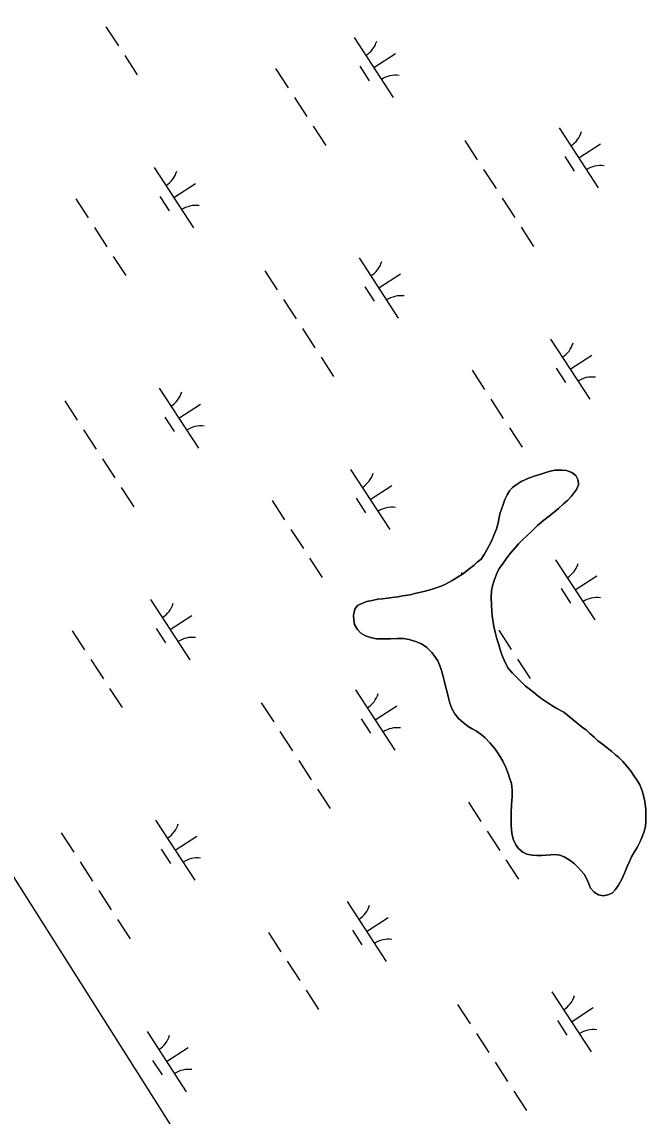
# Model space of a CAD drawing. Extents: x 3953924 to 3974542, y 193747 to 216192.
# Drawn here: x 3958491 to 3958928, y 208453 to 209215 of the extents above; entities that cross this region are included whole.
import ezdxf

# ---------------------------------------------------------------- set-up
doc = ezdxf.new("R2010")
doc.units = 0
for name, color, linetype in [('V-GRID-FRAM', 7, 'Continuous'), ('V-TOPO-SHOR', 7, 'Continuous'), ('V-WETL-SWMP', 7, 'Continuous')]:
    doc.layers.add(name, color=color, linetype=linetype)

msp = doc.modelspace()

# ---------------------------------------------------------------- linework, layer by layer
at = {"layer": 'V-GRID-FRAM'}
msp.add_lwpolyline([(3964669.26, 213787.91), (3972946.02, 201072.93), (3966056.99, 196668.54), (3957950.81, 209463.95), (3964669.26, 213787.91)], dxfattribs=at)
at = {"layer": 'V-TOPO-SHOR'}
for points in [[(3958761.54, 208784.98), (3958757.39, 208785.63), (3958752.98, 208785.65), (3958748.32, 208785.55), (3958745.17, 208785.44), (3958741.64, 208785.46), (3958738.62, 208785.6), (3958734.59, 208786.37), (3958730.94, 208787.52), (3958727.68, 208789.43), (3958725.3, 208791.96), (3958723.43, 208795.5), (3958722.81, 208798.53), (3958722.58, 208802.05), (3958723.48, 208806.21), (3958725.51, 208808.84), (3958728.79, 208810.34), (3958731.95, 208811.46), (3958735.6, 208812.32), (3958739.64, 208813.18), (3958742.79, 208813.42), (3958746.32, 208813.9), (3958749.47, 208814.27), (3958753.63, 208814.87), (3958756.91, 208815.49), (3958762.08, 208816.22), (3958765.36, 208817.08), (3958769.52, 208817.94), (3958773.56, 208818.93), (3958777.47, 208820.17), (3958780.37, 208821.04), (3958783.78, 208822.28), (3958786.81, 208823.65), (3958791.36, 208826.15), (3958795.65, 208828.64), (3958799.32, 208831.02), (3958803.11, 208834.02), (3958806.65, 208836.9), (3958808.93, 208838.91), (3958811.71, 208841.03), (3958813.75, 208844.17), (3958815.52, 208847.57), (3958817.18, 208850.45), (3958819.09, 208853.97), (3958820.75, 208858.25), (3958822.53, 208862.65), (3958823.69, 208867.55), (3958824.72, 208872.71), (3958825.75, 208875.86), (3958826.9, 208879.13), (3958828.05, 208882.52), (3958829.7, 208885.92), (3958831.48, 208888.68), (3958833.51, 208890.94), (3958836.67, 208893.31), (3958839.57, 208895.19), (3958844.25, 208897.18), (3958848.54, 208898.8), (3958853.21, 208900.16), (3958856.11, 208901.15), (3958859.64, 208902.27), (3958863.17, 208903.13), (3958867.96, 208903.11), (3958871.23, 208902.71), (3958874.75, 208901.43), (3958877.64, 208899.4), (3958879.14, 208896), (3958879.5, 208892.85), (3958878.1, 208889.58), (3958874.67, 208884.93), (3958871.88, 208881.92), (3958869.1, 208879.55), (3958865.43, 208876.29), (3958862.77, 208874.03), (3958859.23, 208871.28), (3958855.31, 208868.28), (3958851.01, 208864.39), (3958846.83, 208860.38), (3958843.54, 208857.38), (3958841.01, 208854.87), (3958837.72, 208851.61), (3958835.18, 208848.73), (3958832.02, 208845.09), (3958829.61, 208841.95), (3958826.43, 208837.43), (3958824.28, 208834.42), (3958822.24, 208830.52), (3958820.58, 208826.25), (3958819.56, 208822.35), (3958818.91, 208819.08), (3958818.63, 208814.29), (3958818.73, 208809), (3958818.96, 208804.71), (3958819.32, 208801.44), (3958819.93, 208797.15), (3958820.55, 208794.13), (3958821.65, 208789.33), (3958822.52, 208785.42), (3958823.88, 208781.26), (3958825.37, 208776.34), (3958826.73, 208772.68)], [(3958882.29, 208723.65), (3958884.81, 208722), (3958887.31, 208719.59), (3958890.32, 208716.93), (3958892.96, 208714.52), (3958896.22, 208711.99), (3958899.48, 208709.45), (3958902.75, 208706.92), (3958905.25, 208704.76), (3958907.64, 208702.73), (3958910.39, 208699.95), (3958913.15, 208696.78), (3958916.15, 208693.12), (3958918.4, 208689.83), (3958920.16, 208687.3), (3958922.15, 208683.64), (3958923.89, 208679.47), (3958924.76, 208676.32), (3958925.62, 208672.15), (3958926.35, 208666.74), (3958926.46, 208663.21), (3958926.44, 208658.67), (3958926.16, 208654.77), (3958925.13, 208650.61), (3958923.73, 208646.97), (3958922.46, 208644.21), (3958920.29, 208640.06), (3958918.01, 208636.29), (3958916.48, 208633.65), (3958914.96, 208630.39), (3958913.42, 208626.74), (3958911.51, 208622.22), (3958909.6, 208617.94), (3958907.44, 208613.92), (3958905.15, 208610.53), (3958902.88, 208608.27), (3958899.97, 208607.16), (3958896.95, 208606.42), (3958893.42, 208607.06), (3958890.41, 208608.84), (3958887.9, 208611.63), (3958886.66, 208614.78), (3958885.29, 208618.07), (3958883.42, 208621.47), (3958881.16, 208624.01), (3958878.91, 208626.41), (3958876.4, 208628.82), (3958873.01, 208631.48), (3958869.49, 208633.64), (3958866.48, 208634.66), (3958863.33, 208635.18), (3958860.3, 208635.07), (3958857.03, 208634.84), (3958853.62, 208634.6), (3958850.35, 208634.49), (3958847.2, 208634.64), (3958843.55, 208635.53), (3958840.66, 208636.93), (3958837.65, 208639.47), (3958835.77, 208642), (3958833.9, 208645.79), (3958832.92, 208650.08), (3958832.57, 208655.24), (3958832.47, 208660.15), (3958832.49, 208664.44), (3958832.89, 208669.85), (3958833.3, 208675.65), (3958833.32, 208679.93), (3958832.71, 208684.59), (3958831.48, 208688.63), (3958830.36, 208691.66), (3958828.74, 208695.83), (3958826.62, 208700.24), (3958824.75, 208703.78), (3958823.12, 208706.31), (3958821, 208709.34), (3958817.62, 208713.01), (3958814.36, 208716.56), (3958811.6, 208718.84), (3958808.33, 208721.12), (3958805.45, 208722.77), (3958802.68, 208724.3), (3958799.04, 208727.09), (3958795.91, 208730), (3958793.28, 208733.29), (3958791.28, 208736.96), (3958789.79, 208740.74), (3958788.93, 208744.4), (3958787.81, 208748.31), (3958786.7, 208752.6), (3958786.09, 208755.63), (3958785.1, 208759.28), (3958783.98, 208763.45), (3958782.62, 208767.36), (3958781.37, 208770.14), (3958779.37, 208773.17), (3958777.12, 208776.08), (3958773.86, 208779.37), (3958769.97, 208781.91), (3958765.94, 208783.57), (3958761.54, 208784.98)], [(3958826.73, 208772.68), (3958828.48, 208768.52), (3958830.35, 208765.1), (3958833.36, 208761.56), (3958835.74, 208759.15), (3958839, 208755.99), (3958842.38, 208752.82), (3958845.02, 208750.54), (3958848.03, 208748.26), (3958851.17, 208745.72), (3958853.93, 208743.69), (3958857.44, 208741.41), (3958860.83, 208739), (3958864.47, 208736.84), (3958869.25, 208734.3), (3958882.29, 208723.65)]]:
    msp.add_lwpolyline(points, dxfattribs=at)
at = {"layer": 'V-WETL-SWMP'}
for p, q in [((3958550.05, 209212.12), (3958558.78, 209198.71)), ((3958723.1, 209204.67), (3958750.38, 209162.76)), ((3958563.14, 209192.01), (3958571.87, 209178.6)), ((3958736.74, 209183.71), (3958751.83, 209193.53)), ((3958727, 209184.53), (3958733.55, 209174.48)), ((3958668.35, 209182.99), (3958677.08, 209169.58)), ((3958681.44, 209162.87), (3958690.17, 209149.46)), ((3958694.53, 209142.76), (3958703.26, 209129.35)), ((3958865.99, 209141.71), (3958893.27, 209099.8)), ((3958800.17, 209132.77), (3958808.9, 209119.37)), ((3958879.63, 209120.75), (3958894.72, 209130.57)), ((3958869.89, 209121.57), (3958876.44, 209111.52)), ((3958583.7, 209113.92), (3958610.98, 209072.02)), ((3958813.27, 209112.66), (3958822, 209099.25)), ((3958597.34, 209092.97), (3958612.42, 209102.79)), ((3958587.6, 209093.79), (3958594.15, 209083.73)), ((3958528.94, 209092.24), (3958537.67, 209078.83)), ((3958826.36, 209092.55), (3958835.09, 209079.14)), ((3958542.04, 209072.13), (3958550.77, 209058.72)), ((3958839.45, 209072.43), (3958848.18, 209059.02)), ((3958555.13, 209052.02), (3958563.86, 209038.61)), ((3958726.59, 209050.96), (3958753.87, 209009.06)), ((3958660.77, 209042.03), (3958669.5, 209028.62)), ((3958740.23, 209030.01), (3958755.31, 209039.83)), ((3958730.49, 209030.83), (3958737.04, 209020.77)), ((3958673.86, 209021.92), (3958682.59, 209008.51)), ((3958686.96, 209001.8), (3958695.68, 208988.39)), ((3958860.01, 208994.35), (3958887.29, 208952.44)), ((3958700.05, 208981.69), (3958708.78, 208968.28)), ((3958873.65, 208973.39), (3958888.74, 208983.21)), ((3958805.26, 208972.67), (3958813.98, 208959.26)), ((3958863.91, 208974.21), (3958870.46, 208964.16)), ((3959008.88, 207793.8), (3958265.09, 208967.87)), ((3958587.19, 208960.22), (3958614.46, 208918.31)), ((3958521.37, 208951.29), (3958530.09, 208937.88)), ((3958600.82, 208939.27), (3958615.91, 208949.09)), ((3958818.35, 208952.55), (3958827.08, 208939.14)), ((3958591.08, 208940.08), (3958597.63, 208930.03)), ((3958831.44, 208932.44), (3958840.17, 208919.03)), ((3958534.46, 208931.17), (3958543.19, 208917.76)), ((3958547.55, 208911.06), (3958556.28, 208897.65)), ((3958720.61, 208903.6), (3958747.88, 208861.7)), ((3958859.64, 208902.27), (3958856.11, 208901.15)), ((3958863.17, 208903.13), (3958859.64, 208902.27)), ((3958867.96, 208903.11), (3958863.17, 208903.13)), ((3958871.23, 208902.71), (3958867.96, 208903.11)), ((3958874.75, 208901.43), (3958871.23, 208902.71)), ((3958839.58, 208895.19), (3958836.67, 208893.31)), ((3958844.25, 208897.18), (3958839.58, 208895.19)), ((3958848.54, 208898.8), (3958844.25, 208897.18)), ((3958853.21, 208900.16), (3958848.54, 208898.8)), ((3958856.11, 208901.15), (3958853.21, 208900.16)), ((3958877.64, 208899.4), (3958874.75, 208901.43)), ((3958879.14, 208896), (3958877.64, 208899.4)), ((3958879.5, 208892.84), (3958879.14, 208896)), ((3958560.64, 208890.94), (3958569.37, 208877.53)), ((3958734.25, 208882.65), (3958749.33, 208892.47)), ((3958831.48, 208888.68), (3958829.7, 208885.92)), ((3958833.51, 208890.94), (3958831.48, 208888.68)), ((3958836.67, 208893.31), (3958833.51, 208890.94)), ((3958874.67, 208884.93), (3958878.1, 208889.58)), ((3958878.1, 208889.58), (3958879.5, 208892.84)), ((3958665.85, 208881.92), (3958674.58, 208868.51)), ((3958724.51, 208883.47), (3958731.05, 208873.41)), ((3958826.9, 208879.13), (3958825.75, 208875.86)), ((3958828.05, 208882.52), (3958826.9, 208879.13)), ((3958829.7, 208885.92), (3958828.05, 208882.52)), ((3958865.43, 208876.29), (3958869.1, 208879.54)), ((3958869.1, 208879.54), (3958871.88, 208881.92)), ((3958871.88, 208881.92), (3958874.67, 208884.93)), ((3958824.72, 208872.71), (3958823.69, 208867.55)), ((3958825.75, 208875.86), (3958824.72, 208872.71)), ((3958859.23, 208871.28), (3958862.77, 208874.03)), ((3958862.77, 208874.03), (3958865.43, 208876.29)), ((3958823.69, 208867.55), (3958822.53, 208862.65)), ((3958846.83, 208860.38), (3958851.01, 208864.39)), ((3958851.01, 208864.39), (3958855.31, 208868.28)), ((3958855.31, 208868.28), (3958859.23, 208871.28)), ((3958678.94, 208861.81), (3958687.67, 208848.4)), ((3958820.74, 208858.25), (3958819.08, 208853.97)), ((3958822.53, 208862.65), (3958820.74, 208858.25)), ((3958841.01, 208854.87), (3958843.54, 208857.38)), ((3958843.54, 208857.38), (3958846.83, 208860.38)), ((3958817.18, 208850.45), (3958815.52, 208847.57)), ((3958819.08, 208853.97), (3958817.18, 208850.45)), ((3958832.02, 208845.09), (3958835.18, 208848.73)), ((3958835.18, 208848.73), (3958837.72, 208851.61)), ((3958837.72, 208851.61), (3958841.01, 208854.87)), ((3958692.04, 208841.7), (3958700.77, 208828.29)), ((3958811.71, 208841.03), (3958808.93, 208838.91)), ((3958813.74, 208844.17), (3958811.71, 208841.03)), ((3958815.52, 208847.57), (3958813.74, 208844.17)), ((3958826.43, 208837.43), (3958829.61, 208841.95)), ((3958829.61, 208841.95), (3958832.02, 208845.09)), ((3958803.11, 208834.02), (3958799.32, 208831.02)), ((3958806.65, 208836.9), (3958803.11, 208834.02)), ((3958808.93, 208838.91), (3958806.65, 208836.9)), ((3958822.24, 208830.53), (3958824.28, 208834.42)), ((3958824.28, 208834.42), (3958826.43, 208837.43)), ((3958863.5, 208840.64), (3958890.77, 208798.74)), ((3958791.36, 208826.15), (3958786.81, 208823.65)), ((3958795.65, 208828.64), (3958791.36, 208826.15)), ((3958799.32, 208831.02), (3958795.65, 208828.64)), ((3958797.68, 208831.71), (3958798.48, 208830.48)), ((3958819.56, 208822.35), (3958820.58, 208826.25)), ((3958820.58, 208826.25), (3958822.24, 208830.53)), ((3958877.14, 208819.69), (3958892.22, 208829.51)), ((3958773.56, 208818.93), (3958769.52, 208817.94)), ((3958777.47, 208820.17), (3958773.56, 208818.93)), ((3958780.37, 208821.04), (3958777.47, 208820.17)), ((3958783.78, 208822.28), (3958780.37, 208821.04)), ((3958786.81, 208823.65), (3958783.78, 208822.28)), ((3958818.63, 208814.29), (3958818.91, 208819.08)), ((3958818.91, 208819.08), (3958819.56, 208822.35)), ((3958867.4, 208820.51), (3958873.94, 208810.45)), ((3958581.2, 208812.86), (3958608.48, 208770.95)), ((3958731.95, 208811.46), (3958728.79, 208810.34)), ((3958735.6, 208812.32), (3958731.95, 208811.46)), ((3958739.64, 208813.18), (3958735.6, 208812.32)), ((3958742.79, 208813.42), (3958739.64, 208813.18)), ((3958746.32, 208813.9), (3958742.79, 208813.42)), ((3958749.47, 208814.26), (3958746.32, 208813.9)), ((3958753.63, 208814.87), (3958749.47, 208814.26)), ((3958756.91, 208815.49), (3958753.63, 208814.87)), ((3958762.08, 208816.22), (3958756.91, 208815.49)), ((3958765.36, 208817.08), (3958762.08, 208816.22)), ((3958769.52, 208817.94), (3958765.36, 208817.08)), ((3958818.73, 208809), (3958818.63, 208814.29)), ((3958723.48, 208806.21), (3958722.58, 208802.05)), ((3958725.51, 208808.84), (3958723.48, 208806.21)), ((3958728.79, 208810.34), (3958725.51, 208808.84)), ((3958818.96, 208804.72), (3958818.73, 208809)), ((3958819.32, 208801.44), (3958818.96, 208804.72)), ((3958594.84, 208791.9), (3958609.93, 208801.72)), ((3958722.58, 208802.05), (3958722.81, 208798.53)), ((3958722.81, 208798.53), (3958723.43, 208795.5)), ((3958723.43, 208795.5), (3958725.3, 208791.96)), ((3958819.93, 208797.15), (3958819.32, 208801.44)), ((3958820.55, 208794.13), (3958819.93, 208797.15)), ((3958526.45, 208791.18), (3958535.18, 208777.77)), ((3958585.1, 208792.72), (3958591.65, 208782.67)), ((3958725.3, 208791.96), (3958727.68, 208789.43)), ((3958727.68, 208789.43), (3958730.94, 208787.52)), ((3958730.94, 208787.52), (3958734.59, 208786.37)), ((3958821.66, 208789.33), (3958820.55, 208794.13)), ((3958822.52, 208785.42), (3958821.66, 208789.33)), ((3958823.86, 208791.48), (3958832.59, 208778.07)), ((3958734.59, 208786.37), (3958738.62, 208785.6)), ((3958738.62, 208785.6), (3958741.64, 208785.46)), ((3958741.64, 208785.46), (3958745.17, 208785.44)), ((3958745.17, 208785.44), (3958748.32, 208785.55)), ((3958748.32, 208785.55), (3958752.98, 208785.65)), ((3958752.98, 208785.65), (3958757.39, 208785.63)), ((3958757.39, 208785.63), (3958761.54, 208784.98)), ((3958761.54, 208784.98), (3958765.95, 208783.57)), ((3958765.95, 208783.57), (3958769.97, 208781.91)), ((3958769.97, 208781.91), (3958773.86, 208779.37)), ((3958823.88, 208781.26), (3958822.52, 208785.42)), ((3958825.37, 208776.34), (3958823.88, 208781.26)), ((3958773.86, 208779.37), (3958777.12, 208776.08)), ((3958777.12, 208776.08), (3958779.37, 208773.17)), ((3958779.37, 208773.17), (3958781.37, 208770.14)), ((3958826.74, 208772.68), (3958825.37, 208776.34)), ((3958828.48, 208768.51), (3958826.74, 208772.68)), ((3958539.54, 208771.06), (3958548.27, 208757.66)), ((3958781.37, 208770.14), (3958782.62, 208767.36)), ((3958782.62, 208767.36), (3958783.98, 208763.45)), ((3958830.35, 208765.1), (3958828.48, 208768.51)), ((3958833.36, 208761.56), (3958830.35, 208765.1)), ((3958836.96, 208771.37), (3958845.68, 208757.96)), ((3958783.98, 208763.45), (3958785.1, 208759.29)), ((3958785.1, 208759.29), (3958786.09, 208755.63)), ((3958835.74, 208759.15), (3958833.36, 208761.56)), ((3958839, 208755.99), (3958835.74, 208759.15)), ((3958552.63, 208750.95), (3958561.36, 208737.54)), ((3958724.09, 208749.9), (3958751.37, 208707.99)), ((3958786.09, 208755.63), (3958786.7, 208752.6)), ((3958786.7, 208752.6), (3958787.81, 208748.31)), ((3958842.38, 208752.82), (3958839, 208755.99)), ((3958845.02, 208750.54), (3958842.38, 208752.82)), ((3958848.03, 208748.26), (3958845.02, 208750.54)), ((3958787.81, 208748.31), (3958788.93, 208744.4)), ((3958788.93, 208744.4), (3958789.79, 208740.74)), ((3958851.17, 208745.72), (3958848.03, 208748.26)), ((3958853.93, 208743.69), (3958851.17, 208745.72)), ((3958857.44, 208741.41), (3958853.93, 208743.69)), ((3958658.27, 208740.97), (3958667, 208727.56)), ((3958737.73, 208728.95), (3958752.82, 208738.77)), ((3958789.79, 208740.74), (3958791.28, 208736.96)), ((3958791.28, 208736.96), (3958793.28, 208733.29)), ((3958860.83, 208739), (3958857.44, 208741.41)), ((3958864.47, 208736.84), (3958860.83, 208739)), ((3958869.25, 208734.29), (3958864.47, 208736.84)), ((3958882.29, 208723.65), (3958869.25, 208734.29)), ((3958727.99, 208729.76), (3958734.54, 208719.71)), ((3958793.28, 208733.29), (3958795.91, 208730)), ((3958795.91, 208730), (3958799.04, 208727.09)), ((3958799.04, 208727.09), (3958802.68, 208724.3)), ((3958671.37, 208720.85), (3958680.09, 208707.44)), ((3958802.68, 208724.3), (3958805.45, 208722.77)), ((3958805.45, 208722.77), (3958808.33, 208721.12)), ((3958808.33, 208721.12), (3958811.6, 208718.84)), ((3958884.81, 208722), (3958882.29, 208723.65)), ((3958887.31, 208719.59), (3958884.81, 208722)), ((3958890.32, 208716.93), (3958887.31, 208719.59)), ((3958811.6, 208718.84), (3958814.36, 208716.56)), ((3958814.36, 208716.56), (3958817.62, 208713.01)), ((3958817.62, 208713.01), (3958821, 208709.34)), ((3958892.96, 208714.52), (3958890.32, 208716.93)), ((3958896.22, 208711.99), (3958892.96, 208714.52)), ((3958899.48, 208709.45), (3958896.22, 208711.99)), ((3958821, 208709.34), (3958823.12, 208706.31)), ((3958823.12, 208706.31), (3958824.75, 208703.78)), ((3958824.75, 208703.78), (3958826.62, 208700.24)), ((3958902.74, 208706.91), (3958899.48, 208709.45)), ((3958905.25, 208704.76), (3958902.74, 208706.91)), ((3958907.64, 208702.73), (3958905.25, 208704.76)), ((3958684.46, 208700.74), (3958693.19, 208687.33)), ((3958826.62, 208700.24), (3958828.74, 208695.83)), ((3958910.39, 208699.95), (3958907.64, 208702.73)), ((3958913.15, 208696.78), (3958910.39, 208699.95)), ((3958916.15, 208693.12), (3958913.15, 208696.78)), ((3958828.74, 208695.83), (3958830.36, 208691.66)), ((3958830.36, 208691.66), (3958831.48, 208688.63)), ((3958831.48, 208688.63), (3958832.71, 208684.59)), ((3958918.4, 208689.83), (3958916.15, 208693.12)), ((3958920.16, 208687.3), (3958918.4, 208689.83)), ((3958832.71, 208684.59), (3958833.32, 208679.93)), ((3958922.15, 208683.64), (3958920.16, 208687.3)), ((3958923.9, 208679.47), (3958922.15, 208683.64)), ((3958697.55, 208680.62), (3958706.28, 208667.21)), ((3958833.3, 208675.65), (3958832.89, 208669.85)), ((3958833.32, 208679.93), (3958833.3, 208675.65)), ((3958924.76, 208676.32), (3958923.9, 208679.47)), ((3958925.62, 208672.16), (3958924.76, 208676.32)), ((3958802.76, 208671.6), (3958811.49, 208658.19)), ((3958832.89, 208669.85), (3958832.49, 208664.44)), ((3958926.35, 208666.74), (3958925.62, 208672.16)), ((3958926.46, 208663.21), (3958926.35, 208666.74)), ((3958584.69, 208659.15), (3958611.97, 208617.25)), ((3958832.49, 208664.44), (3958832.46, 208660.15)), ((3958832.46, 208660.15), (3958832.57, 208655.24)), ((3958926.16, 208654.77), (3958926.44, 208658.67)), ((3958926.44, 208658.67), (3958926.46, 208663.21)), ((3958815.85, 208651.49), (3958824.58, 208638.08)), ((3958832.57, 208655.24), (3958832.92, 208650.08)), ((3958923.73, 208646.97), (3958925.13, 208650.62)), ((3958925.13, 208650.62), (3958926.16, 208654.77)), ((3958518.87, 208650.22), (3958527.6, 208636.81)), ((3958598.33, 208638.2), (3958613.41, 208648.02)), ((3958832.92, 208650.08), (3958833.9, 208645.79)), ((3958833.9, 208645.79), (3958835.77, 208642)), ((3958920.29, 208640.06), (3958922.46, 208644.21)), ((3958922.46, 208644.21), (3958923.73, 208646.97)), ((3958588.59, 208639.02), (3958595.13, 208628.96)), ((3958835.77, 208642), (3958837.65, 208639.47)), ((3958837.65, 208639.47), (3958840.66, 208636.93)), ((3958840.66, 208636.93), (3958843.55, 208635.53)), ((3958843.55, 208635.53), (3958847.2, 208634.63)), ((3958857.03, 208634.84), (3958860.31, 208635.07)), ((3958860.31, 208635.07), (3958863.33, 208635.18)), ((3958863.33, 208635.18), (3958866.48, 208634.66)), ((3958916.48, 208633.65), (3958918.01, 208636.29)), ((3958918.01, 208636.29), (3958920.29, 208640.06)), ((3958531.96, 208630.11), (3958540.69, 208616.7)), ((3958828.94, 208631.38), (3958837.67, 208617.97)), ((3958847.2, 208634.63), (3958850.35, 208634.49)), ((3958850.35, 208634.49), (3958853.63, 208634.6)), ((3958853.63, 208634.6), (3958857.03, 208634.84)), ((3958866.48, 208634.66), (3958869.49, 208633.64)), ((3958869.49, 208633.64), (3958873.01, 208631.48)), ((3958873.01, 208631.48), (3958876.4, 208628.82)), ((3958876.4, 208628.82), (3958878.91, 208626.41)), ((3958913.42, 208626.74), (3958914.95, 208630.39)), ((3958914.95, 208630.39), (3958916.48, 208633.65)), ((3958878.91, 208626.41), (3958881.16, 208624.01)), ((3958881.16, 208624.01), (3958883.42, 208621.48)), ((3958883.42, 208621.48), (3958885.29, 208618.06)), ((3958909.6, 208617.94), (3958911.51, 208622.22)), ((3958911.51, 208622.22), (3958913.42, 208626.74)), ((3958885.29, 208618.06), (3958886.66, 208614.78)), ((3958886.66, 208614.78), (3958887.9, 208611.63)), ((3958905.15, 208610.53), (3958907.44, 208613.92)), ((3958907.44, 208613.92), (3958909.6, 208617.94)), ((3958545.05, 208609.99), (3958553.78, 208596.58)), ((3958887.9, 208611.63), (3958890.41, 208608.84)), ((3958890.41, 208608.84), (3958893.42, 208607.06)), ((3958893.42, 208607.06), (3958896.94, 208606.42)), ((3958896.94, 208606.42), (3958899.97, 208607.16)), ((3958899.97, 208607.16), (3958902.88, 208608.27)), ((3958902.88, 208608.27), (3958905.15, 208610.53)), ((3958718.11, 208602.54), (3958745.39, 208560.63)), ((3958558.15, 208589.88), (3958566.88, 208576.47)), ((3958731.75, 208581.58), (3958746.83, 208591.4)), ((3958722.01, 208582.4), (3958728.55, 208572.35)), ((3958663.35, 208580.86), (3958672.08, 208567.45)), ((3958676.45, 208560.75), (3958685.17, 208547.34)), ((3958689.54, 208540.63), (3958698.27, 208527.22)), ((3958861, 208539.58), (3958888.28, 208497.67)), ((3958795.18, 208530.65), (3958803.91, 208517.24)), ((3958874.64, 208518.63), (3958889.72, 208528.45)), ((3958864.9, 208519.44), (3958871.44, 208509.39)), ((3958578.7, 208511.79), (3958605.98, 208469.89)), ((3958808.27, 208510.53), (3958817, 208497.12)), ((3958592.34, 208490.84), (3958607.43, 208500.66)), ((3958582.6, 208491.66), (3958589.15, 208481.6)), ((3958821.37, 208490.42), (3958830.09, 208477.01)), ((3958834.46, 208470.3), (3958843.19, 208456.89))]:
    msp.add_line(p, q, dxfattribs=at)
for centre, start, end in [((3958721.87, 209206.99), 302.29009, 343.83375), ((3958752.01, 209160.69), 82.29009, 123.83375), ((3958864.76, 209144.03), 302.29009, 343.83375), ((3958582.47, 209116.25), 302.29009, 343.83375), ((3958894.9, 209097.73), 82.29009, 123.83375), ((3958612.61, 209069.95), 82.29009, 123.83375), ((3958725.36, 209053.29), 302.29009, 343.83375), ((3958755.5, 209006.99), 82.29009, 123.83375), ((3958858.78, 208996.67), 302.29009, 343.83375), ((3958888.92, 208950.37), 82.29009, 123.83375), ((3958585.95, 208962.54), 302.29009, 343.83375), ((3958616.09, 208916.25), 82.29009, 123.83375), ((3958719.38, 208905.93), 302.29009, 343.83375), ((3958749.51, 208859.63), 82.29009, 123.83375), ((3958862.27, 208842.97), 302.29009, 343.83375), ((3958892.4, 208796.67), 82.29009, 123.83375), ((3958579.97, 208815.18), 302.29009, 343.83375), ((3958610.11, 208768.89), 82.29009, 123.83375), ((3958722.86, 208752.22), 302.29009, 343.83375), ((3958753, 208705.93), 82.29009, 123.83375), ((3958583.46, 208661.48), 302.29009, 343.83375), ((3958613.59, 208615.18), 82.29009, 123.83375), ((3958716.88, 208604.86), 302.29009, 343.83375), ((3958747.02, 208558.57), 82.29009, 123.83375), ((3958859.77, 208541.9), 302.29009, 343.83375), ((3958889.91, 208495.61), 82.29009, 123.83375), ((3958577.47, 208514.12), 302.29009, 343.83375), ((3958607.61, 208467.82), 82.29009, 123.83375)]:
    msp.add_arc(centre, 17.62, start, end, dxfattribs=at)

doc.saveas('drawing.dxf')
